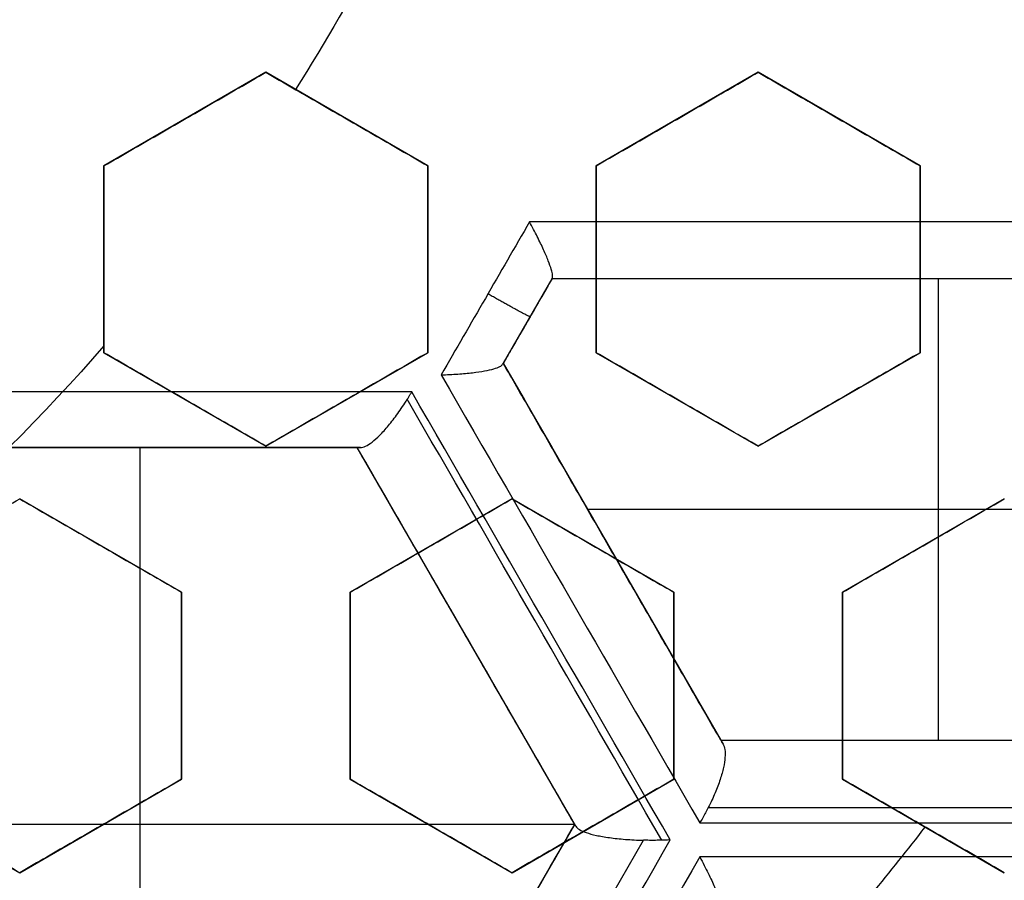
# Model space of a CAD drawing. Header units: centimetres. Extents: x -10 to 8.9, y -34.1 to -8.
# Tile 751 of 1056: x -6.331 to -6.185, y -33.487 to -33.359. Entities that reach past the tile are written whole.
import ezdxf

# ---------------------------------------------------------------- set-up
doc = ezdxf.new("R2010")
doc.units = ezdxf.units.CM
doc.layers.add('Default', color=7, linetype='Continuous', true_color=0x000000)

msp = doc.modelspace()

# ---------------------------------------------------------------- linework, layer by layer
at = {"layer": 'Default'}
for p, q in [((-6.294500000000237, -33.36694675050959, 0.24383662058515), (-6.318499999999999, -33.38080315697, 0.24383662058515)), ((-6.270500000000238, -33.38080315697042, 0.2366472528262), (-6.294500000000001, -33.36694675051, 0.2366472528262)), ((-6.221500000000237, -33.36694675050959, 0.2211489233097), (-6.245499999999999, -33.38080315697, 0.2211489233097)), ((-6.197500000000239, -33.38080315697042, 0.2134507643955), (-6.221500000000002, -33.36694675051, 0.2134507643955)), ((-6.306500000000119, -33.37387495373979, 0.2173286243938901), (-6.306500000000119, -33.37387495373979, 0.2705375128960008)), ((-6.28250000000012, -33.37387495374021, 0.2100429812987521), (-6.28250000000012, -33.37387495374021, 0.2632518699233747)), ((-6.233500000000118, -33.37387495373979, 0.19461467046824), (-6.233500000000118, -33.37387495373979, 0.247823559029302)), ((-6.20950000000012, -33.37387495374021, 0.1868466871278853), (-6.20950000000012, -33.37387495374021, 0.2400555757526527)), ((-6.3185, -33.38080315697, 0.2427925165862), (-6.3185, -33.40851596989, 0.2427925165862)), ((-6.2705, -33.40851596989, 0.2287776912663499), (-6.2705, -33.38080315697, 0.2287776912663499)), ((-6.2455, -33.38080315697, 0.2211489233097), (-6.2455, -33.40851596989, 0.2211489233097)), ((-6.197500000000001, -33.40851596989, 0.2060290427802), (-6.197500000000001, -33.38080315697, 0.2060290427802)), ((-6.3185, -33.39465956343, 0.2162579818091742), (-6.3185, -33.39465956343, 0.269466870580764)), ((-6.2705, -33.39465956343, 0.2022441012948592), (-6.2705, -33.39465956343, 0.2554529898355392)), ((-6.2455, -33.39465956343, 0.1946146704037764), (-6.2455, -33.39465956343, 0.2478235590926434)), ((-6.197500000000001, -33.39465956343, 0.1794922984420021), (-6.197500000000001, -33.39465956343, 0.2327011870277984)), ((-6.252081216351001, -33.39757591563, -1.174484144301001), (-6.259298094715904, -33.41007591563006, -1.174484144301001)), ((-6.137514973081, -33.39757591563, -1.1737728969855), (-6.252081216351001, -33.39757591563, -1.1737728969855)), ((-6.194798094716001, -33.39757591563, -1.065), (-6.194798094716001, -33.46593455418, -1.065)), ((-6.194378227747, -33.39757591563, -1.265847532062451), (-6.194378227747, -33.39757591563, -1.065)), ((-6.255706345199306, -33.40385482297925, -1.283830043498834), (-6.255706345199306, -33.40385482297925, -1.065)), ((-6.318499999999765, -33.40851596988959, 0.23464517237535), (-6.2945, -33.42237237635, 0.23464517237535)), ((-6.294499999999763, -33.42237237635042, 0.22781971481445), (-6.270500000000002, -33.40851596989, 0.22781971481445)), ((-6.245499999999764, -33.40851596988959, 0.2134507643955), (-6.221500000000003, -33.42237237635, 0.2134507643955)), ((-6.221499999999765, -33.42237237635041, 0.2060290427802), (-6.197500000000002, -33.40851596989, 0.2060290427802)), ((-6.259298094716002, -33.41007591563, -1.173423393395), (-6.227048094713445, -33.46593455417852, -1.173423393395)), ((-6.306499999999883, -33.4154441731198, 0.2080445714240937), (-6.306499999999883, -33.4154441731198, 0.2612534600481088)), ((-6.282499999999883, -33.41544417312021, 0.2013037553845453), (-6.282499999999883, -33.41544417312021, 0.2545126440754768)), ((-6.233499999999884, -33.41544417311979, 0.1868466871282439), (-6.233499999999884, -33.41544417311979, 0.2400555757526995)), ((-6.209499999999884, -33.41544417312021, 0.1794922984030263), (-6.209499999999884, -33.41544417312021, 0.2327011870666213)), ((-6.280948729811, -33.42257591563, -1.181881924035), (-6.345448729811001, -33.42257591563, -1.181881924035)), ((-6.313198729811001, -33.42257591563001, -1.065), (-6.313198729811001, -33.53429319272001, -1.065)), ((-6.312960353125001, -33.42257591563, -1.292529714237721), (-6.312960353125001, -33.42257591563, -1.065)), ((-6.248698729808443, -33.47843455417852, -1.173723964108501), (-6.280948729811, -33.42257591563, -1.173723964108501)), ((-6.307000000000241, -33.44402301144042, 0.2325956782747), (-6.331, -33.43016660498, 0.2325956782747)), ((-6.25800000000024, -33.43016660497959, 0.2193324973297), (-6.281999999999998, -33.44402301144, 0.2193324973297)), ((-6.234000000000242, -33.44402301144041, 0.2125785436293), (-6.258, -33.43016660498, 0.2125785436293)), ((-6.185000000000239, -33.43016660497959, 0.19795720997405), (-6.208999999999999, -33.44402301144, 0.19795720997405)), ((-6.142814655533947, -33.431755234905, -1.065), (-6.246781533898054, -33.431755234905, -1.065)), ((-6.31900000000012, -33.43709480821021, 0.2059985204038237), (-6.31900000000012, -33.43709480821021, 0.2592074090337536)), ((-6.270000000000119, -33.43709480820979, 0.1928125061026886), (-6.270000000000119, -33.43709480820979, 0.2460213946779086)), ((-6.24600000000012, -33.43709480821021, 0.1859756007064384), (-6.24600000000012, -33.43709480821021, 0.2391844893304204)), ((-6.243001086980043, -33.43830316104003, -1.272078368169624), (-6.243001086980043, -33.43830316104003, -1.065)), ((-6.197000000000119, -33.43709480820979, 0.1714188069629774), (-6.197000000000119, -33.43709480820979, 0.22462769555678)), ((-6.307, -33.47173582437, 0.22409247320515), (-6.307, -33.44402301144, 0.22409247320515)), ((-6.282, -33.44402301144, 0.2176248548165), (-6.282, -33.47173582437, 0.2176248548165)), ((-6.234000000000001, -33.47173582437, 0.20442682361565), (-6.234000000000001, -33.44402301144, 0.20442682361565)), ((-6.209000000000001, -33.44402301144, 0.1972172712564), (-6.209000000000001, -33.47173582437, 0.1972172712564)), ((-6.264743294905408, -33.45064455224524, -1.272742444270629), (-6.264743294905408, -33.45064455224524, -1.065)), ((-6.307, -33.457879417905, 0.197535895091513), (-6.307, -33.457879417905, 0.2507447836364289)), ((-6.282, -33.457879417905, 0.1910706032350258), (-6.282, -33.457879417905, 0.2442794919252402)), ((-6.234000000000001, -33.457879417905, 0.1778750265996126), (-6.234000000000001, -33.457879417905, 0.2310839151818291)), ((-6.209000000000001, -33.457879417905, 0.1706659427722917), (-6.209000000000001, -33.457879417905, 0.2238748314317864)), ((-6.227048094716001, -33.46593455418, -1.1614163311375), (-6.162548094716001, -33.46593455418, -1.1614163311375)), ((-6.194702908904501, -33.46593455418, -1.247931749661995), (-6.194702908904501, -33.46593455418, -1.065)), ((-6.354999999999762, -33.47173582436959, 0.2268820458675), (-6.331, -33.48559223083, 0.2268820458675)), ((-6.330999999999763, -33.48559223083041, 0.2213469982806), (-6.307000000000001, -33.47173582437, 0.2213469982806)), ((-6.281999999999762, -33.47173582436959, 0.2092790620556), (-6.257999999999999, -33.48559223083, 0.2092790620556)), ((-6.257999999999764, -33.48559223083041, 0.20283498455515), (-6.234000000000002, -33.47173582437, 0.20283498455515)), ((-6.208999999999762, -33.47173582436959, 0.1916593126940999), (-6.185, -33.48559223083, 0.1916593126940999)), ((-6.248698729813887, -33.47843455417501, -1.065), (-6.377698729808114, -33.47843455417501, -1.065)), ((-6.318999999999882, -33.47866402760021, 0.1948370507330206), (-6.318999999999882, -33.47866402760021, 0.2480459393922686)), ((-6.280948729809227, -33.53429319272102, -1.1623369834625), (-6.248698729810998, -33.47843455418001, -1.1623369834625)), ((-6.269999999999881, -33.47866402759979, 0.1826801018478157), (-6.269999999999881, -33.47866402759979, 0.2358889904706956)), ((-6.245999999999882, -33.47866402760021, 0.1763077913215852), (-6.245999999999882, -33.47866402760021, 0.2295166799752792)), ((-6.196999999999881, -33.47866402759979, 0.1626143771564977), (-6.196999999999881, -33.47866402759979, 0.2158232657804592))]:
    msp.add_line(p, q, dxfattribs=at)
for centre, radius, start, end in [((-6.550000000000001, -33.20500000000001, -0.1612499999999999), 0.75, 296.8080344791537, 0), ((-6.550000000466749, -33.20499999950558, 0.1625), 0.446969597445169, 318.9720296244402, 322.2207960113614)]:
    msp.add_arc(centre, radius, start, end, dxfattribs=at)
at = {"layer": 'Default', "extrusion": (0, 0, -1)}
for start, end in [(207.6708579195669, 212.3291420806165), (221.1792190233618, 236.4473733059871)]:
    msp.add_arc((6.550000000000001, -33.20500000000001, -0.266443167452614), 0.3075783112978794, start, end, dxfattribs=at)
at = {"layer": 'Default', "extrusion": (-0.8660254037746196, 0.5000000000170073, 3.572477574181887e-10)}
msp.add_arc((32.03137353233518, -0.14499999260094, -11.27722001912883), 1.148678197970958, 270.6057479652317, 271.9128959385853, dxfattribs=at)
at = {"layer": 'Default', "extrusion": (0, 1, 0)}
for centre, radius, start, end in [((6.550000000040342, -0.1449999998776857, -33.38911016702), 1.185792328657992, 249.1643214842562, 255.6146797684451), ((6.550000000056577, -0.1449999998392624, -33.39757591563), 1.175910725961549, 249.4213197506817, 255.3240723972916), ((6.54999999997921, -0.1450000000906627, -33.41432025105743), 1.181602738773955, 256.4354353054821, 260.2330582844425), ((6.550000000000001, -0.145, -33.42257591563), 1.171756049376, 256.7017157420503, 259.9464726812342), ((6.550000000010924, -0.1449999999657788, -33.48325333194), 1.167293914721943, 250.1413982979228, 254.0973032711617)]:
    msp.add_arc(centre, radius, start, end, dxfattribs=at)
at = {"layer": 'Default', "extrusion": (-0.8660254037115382, 0.5000000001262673, 1.243627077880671e-08)}
msp.add_arc((32.03137353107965, -0.1449998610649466, -11.28432681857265), 1.139105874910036, 270.8905325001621, 271.6313589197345, dxfattribs=at)
at = {"layer": 'Default', "extrusion": (-0.8660254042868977, -0.4999999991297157, 3.188734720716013e-09)}
msp.add_arc((25.48137355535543, -0.1450000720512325, 22.1257490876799), 1.181828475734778, 285.858623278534, 289.1731004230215, dxfattribs=at)
at = {"layer": 'Default', "extrusion": (-0.8660254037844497, -0.4999999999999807, 0)}
msp.add_arc((25.48137353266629, -0.145, 22.12574911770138), 1.181828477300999, 285.8586232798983, 289.1731004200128, dxfattribs=at)
at = {"layer": 'Default', "extrusion": (-0.866025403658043, -0.5000000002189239, -9.643597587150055e-10)}
msp.add_arc((25.48137352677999, -0.1449999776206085, 22.13457923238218), 1.191759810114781, 285.567853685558, 289.4343341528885, dxfattribs=at)
at = {"layer": 'Default', "extrusion": (0.8660254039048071, 0.4999999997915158, -8.079928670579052e-10)}
msp.add_arc((-25.48137353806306, -0.1450000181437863, -22.13962123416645), 1.192342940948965, 250.5755522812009, 254.4399529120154, dxfattribs=at)
at = {"layer": 'Default', "extrusion": (0.8660254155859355, 0.4999999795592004, -8.459325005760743e-08)}
msp.add_arc((-25.48137405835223, -0.145001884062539, -22.14074839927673), 1.192406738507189, 250.6070794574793, 254.4099615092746, dxfattribs=at)
at = {"layer": 'Default', "extrusion": (0.0001268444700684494, 0.9999999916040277, 2.650329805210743e-05)}
msp.add_arc((6.550999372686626, -0.1443503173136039, -33.42340634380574), 1.172742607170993, 256.4499717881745, 259.6947287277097, dxfattribs=at)
at = {"layer": 'Default', "extrusion": (0.8660254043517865, 0.4999999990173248, -3.6453585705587e-09)}
msp.add_arc((-25.48137355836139, -0.1450000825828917, -22.15074908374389), 1.182406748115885, 250.8554321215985, 254.1493367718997, dxfattribs=at)
at = {"layer": 'Default', "extrusion": (0.8660254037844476, 0.4999999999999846, 0)}
msp.add_arc((-25.48137353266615, -0.145, -22.15074911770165), 1.182406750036, 250.8554321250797, 254.1493367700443, dxfattribs=at)
at = {"layer": 'Default', "extrusion": (0, -1, 0)}
for centre, radius, start, end in [((-6.550000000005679, -0.1449999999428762, 33.46593455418), 1.158746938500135, 286.1831022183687, 289.5443096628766), ((-6.550000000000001, -0.145, 33.46593455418), 1.158746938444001, 286.1831022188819, 287.6370248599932), ((-6.549999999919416, -0.1450000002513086, 33.47821131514), 1.168484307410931, 285.8860672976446, 289.8375211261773)]:
    msp.add_arc(centre, radius, start, end, dxfattribs=at)
at = {"layer": 'Default', "extrusion": (-7.166319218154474e-08, -0.9999999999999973, -2.308641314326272e-08)}
msp.add_arc((-6.549997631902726, -0.1449991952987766, 33.4759350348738), 1.168746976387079, 285.9466840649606, 289.7695032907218, dxfattribs=at)
at = {"layer": 'Default', "extrusion": (0.8660956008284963, -0.4998783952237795, -1.462959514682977e-05)}
msp.add_arc((-32.0382309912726, -0.1450783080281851, 11.32319408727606), 1.117361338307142, 262.5241427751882, 265.8488504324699, dxfattribs=at)
at = {"layer": 'Default', "extrusion": (0.8660251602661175, -0.5000004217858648, 5.18744691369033e-08)}
msp.add_arc((-32.03136820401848, -0.1450004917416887, 11.33770105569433), 1.127998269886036, 262.0646957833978, 265.7760036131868, dxfattribs=at)
at = {"layer": 'Default', "extrusion": (0.8660254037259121, -0.5000000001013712, -9.676815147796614e-10)}
msp.add_arc((-32.03137353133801, -0.144999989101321, 11.34111108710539), 1.127393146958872, 261.9571023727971, 265.8772322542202, dxfattribs=at)
at = {"layer": 'Default', "extrusion": (-0.8660254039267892, 0.4999999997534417, -2.797387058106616e-09)}
msp.add_arc((32.03137353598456, -0.1450000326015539, -11.3461530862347), 1.125541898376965, 274.1295604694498, 278.0562140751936, dxfattribs=at)
at = {"layer": 'Default'}
for points, degree in [([(-5.802878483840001, -33.37034595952, -0.8200002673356), (-5.797609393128, -33.35006248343, -0.8200002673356), (-5.788748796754, -33.30907971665, -0.8199998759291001), (-5.780540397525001, -33.24636207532, -0.8200000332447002), (-5.777589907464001, -33.18277300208, -0.8199999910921), (-5.779858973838, -33.11864828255, -0.8200000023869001), (-5.787447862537, -33.05453951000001, -0.8199999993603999), (-5.800266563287, -32.99143194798, -0.8200000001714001), (-5.818203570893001, -32.92965347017, -0.8199999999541), (-5.841192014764, -32.86947862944, -0.8200000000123), (-5.869027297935, -32.81144395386, -0.8199999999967), (-5.901595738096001, -32.75581332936, -0.8200000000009), (-5.938499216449, -32.70322512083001, -0.8199999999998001), (-5.979707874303, -32.65370809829, -0.8200000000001), (-6.025110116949, -32.60746038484, -0.82), (-6.074537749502, -32.56462435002, -0.82), (-6.127655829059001, -32.5257214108, -0.82), (-6.183698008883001, -32.49134705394, -0.82), (-6.242318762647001, -32.46168134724, -0.82), (-6.303203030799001, -32.43688780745, -0.82), (-6.365872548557, -32.41716482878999, -0.82), (-6.429851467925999, -32.40263767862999, -0.82), (-6.495110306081, -32.39332528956, -0.82), (-6.561443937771, -32.38940486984, -0.82), (-6.628260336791, -32.39089598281, -0.82), (-6.672731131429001, -32.39550066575, -0.82), (-6.694977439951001, -32.39873070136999, -0.82)], 3), ([(-6.3185, -33.38080315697, 0.2193821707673), (-6.31585086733, -33.37927367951, 0.2189509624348), (-6.310541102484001, -33.37620808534, 0.2180567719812), (-6.302549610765, -33.37159419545, 0.2166238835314), (-6.297188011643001, -33.36849867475, 0.2156061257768), (-6.2945, -33.36694675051, 0.215082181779)], 3), ([(-6.3185, -33.38080315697, 0.2725910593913), (-6.315849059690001, -33.37927263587, 0.2721595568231), (-6.310536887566, -33.37620565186, 0.2712649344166), (-6.302545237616, -33.37159167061, 0.2698319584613), (-6.297186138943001, -33.36849759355, 0.2688146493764), (-6.2945, -33.36694675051, 0.268291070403)], 3), ([(-6.2945, -33.36694675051, 0.268291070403), (-6.2945, -33.36694675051, 0.241686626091), (-6.2945, -33.36694675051, 0.215082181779)], 2), ([(-6.2945, -33.36694675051, 0.215082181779), (-6.291858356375, -33.36847190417, 0.2139729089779), (-6.286558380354, -33.37153184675, 0.2117472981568), (-6.278557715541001, -33.37615103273, 0.2083874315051), (-6.273191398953, -33.37924927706, 0.2061337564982), (-6.2705, -33.38080315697, 0.2050034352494)], 3), ([(-6.2945, -33.36694675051, 0.268291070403), (-6.291858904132, -33.36847158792, 0.2671820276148), (-6.286559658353, -33.3715311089, 0.2649567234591), (-6.278558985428, -33.37615029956, 0.2615968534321), (-6.273191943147, -33.37924896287, 0.2593428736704), (-6.2705, -33.38080315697, 0.2582123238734)], 3), ([(-6.2455, -33.38080315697, 0.1972093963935), (-6.242867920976, -33.37928352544, 0.1966562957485), (-6.237580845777, -33.37623103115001, 0.1955237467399), (-6.229588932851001, -33.37161689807, 0.193748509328), (-6.224204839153, -33.36850839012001, 0.1925112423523), (-6.221500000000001, -33.36694675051, 0.1918795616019)], 3), ([(-6.2455, -33.38080315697, 0.2504182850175), (-6.24286615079, -33.37928250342, 0.2498648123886), (-6.237576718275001, -33.37622864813, 0.2487317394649), (-6.229584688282, -33.37161444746, 0.2469564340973), (-6.224203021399, -33.36850734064, 0.2457197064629), (-6.221500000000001, -33.36694675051, 0.2450884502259)], 3), ([(-6.221500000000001, -33.36694675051, 0.2450884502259), (-6.221500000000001, -33.36694675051, 0.2184840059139), (-6.221500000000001, -33.36694675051, 0.1918795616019)], 2), ([(-6.221500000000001, -33.36694675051, 0.1918795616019), (-6.218864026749, -33.36846863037, 0.1907741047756), (-6.213571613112, -33.37152420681, 0.1885544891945), (-6.205571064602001, -33.37614332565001, 0.1851987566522), (-6.200197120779, -33.37924597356, 0.1829445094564), (-6.197500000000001, -33.38080315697, 0.1818130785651)], 3), ([(-6.221500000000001, -33.36694675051, 0.2450884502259), (-6.218864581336, -33.36846831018, 0.2439832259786), (-6.213572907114, -33.37152345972, 0.2417639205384), (-6.205572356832, -33.37614257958, 0.2384081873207), (-6.200197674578, -33.37924565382, 0.2361536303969), (-6.197500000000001, -33.38080315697, 0.2350219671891)], 3), ([(-6.3185, -33.38080315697, 0.2193821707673), (-6.3185, -33.38080315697, 0.2459866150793), (-6.3185, -33.38080315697, 0.2725910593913)], 2), ([(-6.3185, -33.40851596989, 0.2129939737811), (-6.3185, -33.40534536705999, 0.2137559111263), (-6.3185, -33.39906529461, 0.2152449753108), (-6.3185, -33.38984483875, 0.2173704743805), (-6.3185, -33.38379848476, 0.2187228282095), (-6.3185, -33.38080315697, 0.2193821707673)], 3), ([(-6.3185, -33.40851596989, 0.2662028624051), (-6.3185, -33.40534153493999, 0.2669657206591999), (-6.3185, -33.39905634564, 0.2684559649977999), (-6.3185, -33.38983620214, 0.2705813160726), (-6.3185, -33.38379478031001, 0.2719325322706), (-6.3185, -33.38080315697, 0.2725910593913)], 3), ([(-6.2705, -33.38080315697, 0.2582123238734), (-6.2705, -33.38080315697, 0.2316078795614), (-6.2705, -33.38080315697, 0.2050034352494)], 2), ([(-6.2705, -33.38080315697, 0.2050034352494), (-6.2705, -33.38383004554, 0.2044168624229), (-6.2705, -33.38991851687, 0.2032152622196), (-6.2705, -33.39914462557, 0.2013304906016), (-6.2705, -33.40537937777, 0.2000150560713), (-6.2705, -33.40851596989, 0.1993430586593)], 3), ([(-6.2705, -33.38080315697, 0.2582123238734), (-6.2705, -33.38383255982, 0.2576252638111), (-6.2705, -33.38992437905, 0.2564229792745), (-6.2705, -33.39915066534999, 0.2545381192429), (-6.2705, -33.40538196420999, 0.2532233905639), (-6.2705, -33.40851596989, 0.2525519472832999)], 3), ([(-6.2455, -33.38080315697, 0.1972093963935), (-6.2455, -33.38080315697, 0.2238138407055), (-6.2455, -33.38080315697, 0.2504182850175)], 2), ([(-6.2455, -33.40851596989, 0.1918795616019), (-6.2455, -33.40539478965, 0.1925108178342), (-6.2455, -33.39918057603, 0.1937475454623), (-6.2455, -33.38995217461, 0.195522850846), (-6.2455, -33.38384446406, 0.196655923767), (-6.2455, -33.38080315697, 0.1972093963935)], 3), ([(-6.2455, -33.40851596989, 0.2450884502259), (-6.2455, -33.40539269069, 0.2457201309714), (-6.2455, -33.39917567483, 0.2469573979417), (-6.2455, -33.38994740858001, 0.2487326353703), (-6.2455, -33.38384242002, 0.2498651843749), (-6.2455, -33.38080315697, 0.2504182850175)], 3), ([(-6.197500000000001, -33.38080315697, 0.2350219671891), (-6.197500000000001, -33.38080315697, 0.2084175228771), (-6.197500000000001, -33.38080315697, 0.1818130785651)], 2), ([(-6.197500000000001, -33.38080315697, 0.1818130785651), (-6.197500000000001, -33.38385864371, 0.1813167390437), (-6.197500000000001, -33.38998529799, 0.1803007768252), (-6.197500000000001, -33.39921653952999, 0.1787090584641), (-6.197500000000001, -33.40541021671, 0.1776013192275), (-6.197500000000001, -33.40851596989, 0.1770361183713)], 3), ([(-6.197500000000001, -33.38080315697, 0.2350219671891), (-6.197500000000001, -33.38386002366, 0.2345254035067), (-6.197500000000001, -33.38998851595, 0.2335091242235), (-6.197500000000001, -33.39921984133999, 0.2319173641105), (-6.197500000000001, -33.40541163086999, 0.2308099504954), (-6.197500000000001, -33.40851596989, 0.2302450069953)], 3), ([(-6.252025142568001, -33.39747879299, -1.283968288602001), (-6.251973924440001, -33.39739008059, -1.284608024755), (-6.251940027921, -33.39708804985, -1.285918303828), (-6.252131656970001, -33.39621687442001, -1.287909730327), (-6.252580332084, -33.39494288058, -1.289780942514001), (-6.253284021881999, -33.39329566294, -1.291436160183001), (-6.254223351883, -33.39133713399, -1.292768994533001), (-6.254987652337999, -33.38987154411, -1.293386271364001), (-6.255399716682, -33.38911016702, -1.293613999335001)], 3), ([(-6.252081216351, -33.39757591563, -1.282545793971), (-6.252081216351, -33.39757591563, -1.282707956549), (-6.252076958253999, -33.39756854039, -1.283029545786), (-6.252058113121, -33.39753589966, -1.283504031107), (-6.252037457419, -33.39750012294, -1.28381447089), (-6.252025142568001, -33.39747879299, -1.283968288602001)], 3), ([(-6.252081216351, -33.39757591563, -1.065), (-6.2556896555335, -33.40382591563, -1.065), (-6.259298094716, -33.41007591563, -1.065)], 2), ([(-6.137514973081, -33.39757591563, -1.065), (-6.194798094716, -33.39757591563, -1.065), (-6.252081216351, -33.39757591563, -1.065)], 2), ([(-6.252081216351, -33.39757591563, -1.282545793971), (-6.252081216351, -33.39757591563, -1.1737728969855), (-6.252081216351, -33.39757591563, -1.065)], 2), ([(-6.3185, -33.40851596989, 0.2662028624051), (-6.3185, -33.40851596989, 0.2395984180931), (-6.3185, -33.40851596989, 0.2129939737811)], 2), ([(-6.2945, -33.42237237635, 0.2030874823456), (-6.297244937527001, -33.42078758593, 0.2042221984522), (-6.302682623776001, -33.41764813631, 0.2064689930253), (-6.310682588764, -33.41302935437, 0.2097711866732), (-6.315911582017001, -33.41001039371, 0.2119272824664), (-6.3185, -33.40851596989, 0.2129939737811)], 3), ([(-6.2945, -33.42237237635, 0.2562963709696), (-6.297243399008, -33.42078847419, 0.2574304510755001), (-6.302679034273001, -33.41765020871, 0.2596763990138), (-6.310679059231, -33.41303139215, 0.262978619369), (-6.315910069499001, -33.41001126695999, 0.265135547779), (-6.3185, -33.40851596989, 0.2662028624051)], 3), ([(-6.2705, -33.40851596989, 0.1993430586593), (-6.273175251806, -33.41006052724, 0.1997992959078), (-6.278519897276, -33.41314625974, 0.200685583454), (-6.286514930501, -33.41776219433, 0.2019339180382), (-6.291839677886, -33.42083643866, 0.2027122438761), (-6.2945, -33.42237237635, 0.2030874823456)], 3), ([(-6.2705, -33.40851596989, 0.2525519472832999), (-6.273176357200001, -33.41006116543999, 0.2530083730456), (-6.278522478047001, -33.41314774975, 0.2538948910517), (-6.286517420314, -33.41776363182, 0.2551431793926), (-6.291840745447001, -33.42083705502, 0.2559212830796), (-6.2945, -33.42237237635, 0.2562963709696)], 3), ([(-6.2705, -33.40851596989, 0.2525519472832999), (-6.2705, -33.40851596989, 0.2259475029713), (-6.2705, -33.40851596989, 0.1993430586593)], 2), ([(-6.2455, -33.40851596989, 0.2450884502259), (-6.2455, -33.40851596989, 0.2184840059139), (-6.2455, -33.40851596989, 0.1918795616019)], 2), ([(-6.221500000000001, -33.42237237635, 0.1818130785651), (-6.224197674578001, -33.42081487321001, 0.1829447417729), (-6.229572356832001, -33.41771179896, 0.1851992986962), (-6.237572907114, -33.4130926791, 0.1885550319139), (-6.242864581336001, -33.41003752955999, 0.1907743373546), (-6.2455, -33.40851596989, 0.1918795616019)], 3), ([(-6.221500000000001, -33.42237237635, 0.2350219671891), (-6.224197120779, -33.42081519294, 0.2361533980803), (-6.229571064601, -33.41771254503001, 0.2384076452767), (-6.237571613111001, -33.41309342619, 0.241763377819), (-6.242864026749, -33.41003784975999, 0.2439829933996), (-6.2455, -33.40851596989, 0.2450884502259)], 3), ([(-6.197500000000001, -33.40851596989, 0.1770361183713), (-6.20018843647, -33.41006813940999, 0.1776010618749), (-6.205550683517, -33.41316403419, 0.1787084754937), (-6.213545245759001, -33.41777969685, 0.1803002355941), (-6.218852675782, -33.420843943, 0.1813165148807), (-6.221500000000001, -33.42237237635, 0.1818130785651)], 3), ([(-6.197500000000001, -33.40851596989, 0.2302450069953), (-6.200189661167, -33.41006884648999, 0.2308102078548), (-6.205553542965, -33.41316568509, 0.2319179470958), (-6.213548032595, -33.41778130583, 0.2335096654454), (-6.21885387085, -33.42084463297, 0.2345256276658), (-6.221500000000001, -33.42237237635, 0.2350219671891)], 3), ([(-6.197500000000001, -33.40851596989, 0.2302450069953), (-6.197500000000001, -33.40851596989, 0.2036405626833), (-6.197500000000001, -33.40851596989, 0.1770361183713)], 2), ([(-6.268499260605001, -33.41179924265, -1.293038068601), (-6.267632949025, -33.41177162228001, -1.292830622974), (-6.265975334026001, -33.41168688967, -1.292253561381), (-6.263789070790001, -33.41148391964, -1.290977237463), (-6.261980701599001, -33.4112186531, -1.289371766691), (-6.260616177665, -33.41090871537, -1.287540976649), (-6.259724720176, -33.4105704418, -1.285579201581), (-6.259452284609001, -33.41034298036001, -1.284280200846), (-6.259387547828, -33.41023085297, -1.283644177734)], 3), ([(-6.259387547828, -33.41023085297, -1.283644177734), (-6.259367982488, -33.4101969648, -1.283451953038), (-6.259335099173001, -33.41014000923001, -1.283062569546), (-6.259304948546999, -33.41008778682, -1.282462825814), (-6.259298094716, -33.41007591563, -1.282053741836), (-6.259298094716, -33.41007591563, -1.28184678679)], 3), ([(-6.227048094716, -33.46593455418, -1.065), (-6.243173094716, -33.43800523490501, -1.065), (-6.259298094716, -33.41007591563, -1.065)], 2), ([(-6.259298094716, -33.41007591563, -1.065), (-6.259298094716, -33.41007591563, -1.173423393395), (-6.259298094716, -33.41007591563, -1.28184678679)], 2), ([(-6.273533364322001, -33.41541970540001, -1.293537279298), (-6.273457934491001, -33.41529941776, -1.293555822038), (-6.2733078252, -33.4150574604, -1.293588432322), (-6.273085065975, -33.41469060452, -1.293623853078), (-6.272938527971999, -33.41444401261, -1.293638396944), (-6.272865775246, -33.41432025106, -1.293643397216)], 3), ([(-6.280471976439, -33.42257591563, -1.285336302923), (-6.280258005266, -33.42257591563, -1.285955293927), (-6.279755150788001, -33.42244872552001, -1.287199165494), (-6.278779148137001, -33.42183671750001, -1.289008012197), (-6.277623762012, -33.42080427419, -1.290638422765), (-6.276325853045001, -33.41936649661, -1.292008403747), (-6.274943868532, -33.41757018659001, -1.293026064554), (-6.274000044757, -33.41616391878, -1.293422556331), (-6.273533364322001, -33.41541970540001, -1.293537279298)], 3), ([(-6.345448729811, -33.42257591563, -1.065), (-6.313198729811, -33.42257591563, -1.065), (-6.280948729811, -33.42257591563, -1.065)], 2), ([(-6.2945, -33.42237237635, 0.2562963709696), (-6.2945, -33.42237237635, 0.2296919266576), (-6.2945, -33.42237237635, 0.2030874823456)], 2), ([(-6.280948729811, -33.42257591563, -1.065), (-6.280948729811, -33.42257591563, -1.1737239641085), (-6.280948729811, -33.42257591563, -1.282447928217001)], 2), ([(-6.280948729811, -33.42257591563, -1.282447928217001), (-6.280948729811, -33.42257591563, -1.282789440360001), (-6.280911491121, -33.42257591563, -1.283458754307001), (-6.280749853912, -33.42257591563, -1.284423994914), (-6.280575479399, -33.42257591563, -1.285036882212), (-6.280471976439, -33.42257591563, -1.285336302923)], 3), ([(-6.248698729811, -33.47843455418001, -1.065), (-6.264823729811, -33.450505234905, -1.065), (-6.280948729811, -33.42257591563, -1.065)], 2), ([(-6.221500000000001, -33.42237237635, 0.2350219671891), (-6.221500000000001, -33.42237237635, 0.2084175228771), (-6.221500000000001, -33.42237237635, 0.1818130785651)], 2), ([(-6.355, -33.44402301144, 0.2129078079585), (-6.352329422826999, -33.44248115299, 0.2127282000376), (-6.346990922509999, -33.4393989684, 0.2123363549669), (-6.338992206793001, -33.43478090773, 0.211652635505), (-6.333663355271, -33.43170429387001, 0.2111339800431), (-6.331, -33.43016660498, 0.2108593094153)], 3), ([(-6.355, -33.44402301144, 0.2661166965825), (-6.352329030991, -33.44248092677, 0.265937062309), (-6.346990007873, -33.43939844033, 0.2655451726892), (-6.338991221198, -33.43478033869, 0.264861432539), (-6.333662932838, -33.43170404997, 0.2643428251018), (-6.331, -33.43016660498, 0.2640681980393)], 3), ([(-6.331, -33.43016660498, 0.2640681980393), (-6.331, -33.43016660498, 0.2374637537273), (-6.331, -33.43016660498, 0.2108593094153)], 2), ([(-6.331, -33.43016660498, 0.2108593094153), (-6.328428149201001, -33.43165146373, 0.2098192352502), (-6.323221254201, -33.43465766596, 0.2077112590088), (-6.315222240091, -33.43927589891, 0.2044662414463), (-6.309761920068, -33.44242841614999, 0.2022468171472), (-6.307, -33.44402301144, 0.2011231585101)], 3), ([(-6.331, -33.43016660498, 0.2640681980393), (-6.328429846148, -33.431650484, 0.2630288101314), (-6.323225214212, -33.43465537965, 0.2609217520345), (-6.315226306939, -33.43927355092, 0.2576767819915), (-6.309763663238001, -33.44242740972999, 0.2554564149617), (-6.307, -33.44402301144, 0.254332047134)], 3), ([(-6.282, -33.44402301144, 0.1944803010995), (-6.279337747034, -33.44248595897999, 0.1941295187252), (-6.274010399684, -33.43941021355, 0.1934016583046), (-6.26601430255, -33.43479366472, 0.1922332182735), (-6.260672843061, -33.43170977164, 0.1914032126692), (-6.258, -33.43016660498, 0.1909758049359)], 3), ([(-6.282, -33.44402301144, 0.2476891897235), (-6.279336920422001, -33.44248548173, 0.2473382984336), (-6.274008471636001, -33.43940910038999, 0.2466102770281), (-6.266012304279, -33.43479251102, 0.2454418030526), (-6.260671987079, -33.43170927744, 0.2446119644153), (-6.258, -33.43016660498, 0.2441846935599)], 3), ([(-6.258, -33.43016660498, 0.2441846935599), (-6.258, -33.43016660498, 0.2175802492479), (-6.258, -33.43016660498, 0.1909758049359)], 2), ([(-6.258, -33.43016660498, 0.1909758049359), (-6.255384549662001, -33.43167663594, 0.1898863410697), (-6.250119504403, -33.43471641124, 0.1876927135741), (-6.242119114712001, -33.43933543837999, 0.1843580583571), (-6.236717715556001, -33.44245393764, 0.1821058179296), (-6.234000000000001, -33.44402301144, 0.1809723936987)], 3), ([(-6.258, -33.43016660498, 0.2441846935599), (-6.255385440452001, -33.43167612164, 0.2430956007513), (-6.250121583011, -33.43471521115, 0.2409024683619), (-6.242121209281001, -33.43933422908, 0.237567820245), (-6.236718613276, -33.44245341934, 0.2353150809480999), (-6.234000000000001, -33.44402301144, 0.2341812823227)], 3), ([(-6.209000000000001, -33.44402301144, 0.1736159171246), (-6.206348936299, -33.4424924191, 0.1731455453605), (-6.201036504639, -33.43942528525, 0.1721827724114), (-6.193041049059, -33.43480910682, 0.1706743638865), (-6.187684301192, -33.431716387, 0.1696249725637), (-6.185, -33.43016660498, 0.1690896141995)], 3), ([(-6.209000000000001, -33.44402301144, 0.2268248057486), (-6.206347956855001, -33.44249185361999, 0.2263542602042), (-6.201034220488, -33.43942396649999, 0.2253912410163), (-6.193038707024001, -33.43480775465, 0.2238827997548), (-6.187683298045, -33.43171580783, 0.2228336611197), (-6.185, -33.43016660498, 0.2222985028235)], 3), ([(-6.307, -33.44402301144, 0.254332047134), (-6.307, -33.44402301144, 0.22772760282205), (-6.307, -33.44402301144, 0.2011231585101)], 2), ([(-6.307, -33.44402301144, 0.2011231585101), (-6.307, -33.44699125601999, 0.2003655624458), (-6.307, -33.45300158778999, 0.1988171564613), (-6.307, -33.46222364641, 0.1963981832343), (-6.307, -33.46853889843, 0.1947130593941), (-6.307, -33.47173582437, 0.1938528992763)], 3), ([(-6.307, -33.44402301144, 0.254332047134), (-6.307, -33.44699421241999, 0.2535736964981), (-6.307, -33.45300848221, 0.2520242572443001), (-6.307, -33.46223078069, 0.2496051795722), (-6.307, -33.46854195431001, 0.2479211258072), (-6.307, -33.47173582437, 0.2470617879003)], 3), ([(-6.282, -33.44402301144, 0.2476891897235), (-6.282, -33.44402301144, 0.2210847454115), (-6.282, -33.44402301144, 0.1944803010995)], 2), ([(-6.282, -33.47173582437, 0.1875605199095), (-6.282, -33.46856231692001, 0.1883753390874), (-6.282, -33.46227829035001, 0.1899741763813), (-6.282, -33.45305348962, 0.1922773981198), (-6.282, -33.44701349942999, 0.1937558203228), (-6.282, -33.44402301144, 0.1944803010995)], 3), ([(-6.282, -33.47173582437, 0.2407694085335), (-6.282, -33.46855961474, 0.241584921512), (-6.282, -33.46227198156, 0.2431846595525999), (-6.282, -33.45304737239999, 0.2454877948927), (-6.282, -33.44701087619, 0.2469653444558), (-6.282, -33.44402301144, 0.2476891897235)], 3), ([(-6.234000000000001, -33.44402301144, 0.2341812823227), (-6.234000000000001, -33.44402301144, 0.2075768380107), (-6.234000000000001, -33.44402301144, 0.1809723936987)], 2), ([(-6.234000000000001, -33.44402301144, 0.1809723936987), (-6.234000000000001, -33.44703985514, 0.1803099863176), (-6.234000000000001, -33.45311499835, 0.1789601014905), (-6.234000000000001, -33.46234326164, 0.1768621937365), (-6.234000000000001, -33.46859016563, 0.1754108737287), (-6.234000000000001, -33.47173582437, 0.1746723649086)], 3), ([(-6.234000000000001, -33.44402301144, 0.2341812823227), (-6.234000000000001, -33.44704186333, 0.2335184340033), (-6.234000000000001, -33.45311968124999, 0.232167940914), (-6.234000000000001, -33.46234806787, 0.2300699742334), (-6.234000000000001, -33.46859222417, 0.2286192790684), (-6.234000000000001, -33.47173582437, 0.2278812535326)], 3), ([(-6.209000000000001, -33.44402301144, 0.1736159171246), (-6.209000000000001, -33.44402301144, 0.2002203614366), (-6.209000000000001, -33.44402301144, 0.2268248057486)], 2), ([(-6.209000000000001, -33.47173582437, 0.1676097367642), (-6.209000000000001, -33.46860390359, 0.1683120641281), (-6.209000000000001, -33.46237531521, 0.1696934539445), (-6.209000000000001, -33.45314553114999, 0.1716939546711), (-6.209000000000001, -33.44705293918, 0.1729829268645), (-6.209000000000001, -33.44402301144, 0.1736159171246)], 3), ([(-6.209000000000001, -33.47173582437, 0.2208186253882), (-6.209000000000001, -33.46860213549, 0.2215213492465), (-6.209000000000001, -33.46237118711, 0.2229032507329), (-6.209000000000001, -33.45314150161, 0.2249037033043), (-6.209000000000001, -33.4470512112, 0.2261921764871), (-6.209000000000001, -33.44402301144, 0.2268248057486)], 3), ([(-6.226704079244, -33.46653040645, -1.26127323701), (-6.226778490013, -33.46640152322, -1.260923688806), (-6.226903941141, -33.46618423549, -1.260203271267), (-6.227020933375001, -33.465981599, -1.259052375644), (-6.227048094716, -33.46593455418, -1.25824616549), (-6.227048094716, -33.46593455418, -1.257832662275)], 3), ([(-6.227048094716, -33.46593455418, -1.257832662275), (-6.227048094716, -33.46593455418, -1.1614163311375), (-6.227048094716, -33.46593455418, -1.065)], 2), ([(-6.227048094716, -33.46593455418, -1.065), (-6.194798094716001, -33.46593455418, -1.065), (-6.162548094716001, -33.46593455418, -1.065)], 2), ([(-6.226704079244, -33.46653040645, -1.26127323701), (-6.226580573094, -33.46674432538, -1.261853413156), (-6.226402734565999, -33.46728981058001, -1.263009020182), (-6.226373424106, -33.46846405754, -1.264661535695), (-6.226600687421, -33.46995868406, -1.266139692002), (-6.227092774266, -33.47173937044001, -1.26737740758), (-6.227846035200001, -33.47374430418, -1.268299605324), (-6.22851901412, -33.47519467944, -1.268663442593), (-6.228895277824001, -33.4759345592, -1.268770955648)], 3), ([(-6.331, -33.48559223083, 0.1956322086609), (-6.333787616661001, -33.4839827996, 0.1967182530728), (-6.339282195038, -33.48081050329, 0.1988544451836), (-6.347278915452, -33.47619359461, 0.2019499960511), (-6.352452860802, -33.47320641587, 0.2039437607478), (-6.355, -33.47173582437, 0.2049229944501)], 3), ([(-6.331, -33.48559223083, 0.2488410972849), (-6.333785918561, -33.48398378, 0.2499264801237), (-6.339278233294, -33.48081279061, 0.252061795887), (-6.34727511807, -33.47619578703, 0.2551574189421), (-6.352451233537, -33.47320735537, 0.2571520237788), (-6.355, -33.47173582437, 0.2581318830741)], 3), ([(-6.307, -33.47173582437, 0.1938528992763), (-6.30966301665, -33.47327331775, 0.1940919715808), (-6.314991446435, -33.47634968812, 0.1945430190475), (-6.322990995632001, -33.48096823, 0.1951367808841), (-6.328329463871, -33.48405039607, 0.195476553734), (-6.331, -33.48559223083, 0.1956322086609)], 3), ([(-6.307, -33.47173582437, 0.2470617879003), (-6.309663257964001, -33.47327345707, 0.2473008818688), (-6.314992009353, -33.47635001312, 0.2477519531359), (-6.322991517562, -33.48096853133, 0.2483457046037), (-6.328329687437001, -33.48405052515, 0.2486854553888), (-6.331, -33.48559223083, 0.2488410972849)], 3), ([(-6.307, -33.47173582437, 0.2470617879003), (-6.307, -33.47173582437, 0.2204573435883), (-6.307, -33.47173582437, 0.1938528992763)], 2), ([(-6.282, -33.47173582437, 0.1875605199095), (-6.282, -33.47173582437, 0.2141649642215), (-6.282, -33.47173582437, 0.2407694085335)], 2), ([(-6.258, -33.48559223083, 0.1777887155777), (-6.2607482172, -33.48400554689, 0.1789101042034), (-6.266190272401, -33.48086357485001, 0.1811291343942), (-6.274189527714, -33.47624520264, 0.1843861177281), (-6.279414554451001, -33.47322853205, 0.1865102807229), (-6.282, -33.47173582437, 0.1875605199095)], 3), ([(-6.258, -33.48559223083, 0.2309976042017), (-6.260746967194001, -33.48400626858, 0.2321184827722), (-6.266187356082, -33.48086525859, 0.2343368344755), (-6.274186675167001, -33.47624684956, 0.2375938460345), (-6.27941333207, -33.47322923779, 0.239718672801), (-6.282, -33.47173582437, 0.2407694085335)], 3), ([(-6.234000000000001, -33.47173582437, 0.1746723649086), (-6.236668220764, -33.47327632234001, 0.1750528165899), (-6.242003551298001, -33.47635667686, 0.1757913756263), (-6.25000117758, -33.48097410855, 0.1768305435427), (-6.255333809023, -33.48405290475, 0.1774771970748), (-6.258, -33.48559223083, 0.1777887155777)], 3), ([(-6.234000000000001, -33.47173582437, 0.2278812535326), (-6.236668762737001, -33.47327663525, 0.2282617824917), (-6.242004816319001, -33.47635740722, 0.2290004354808), (-6.250002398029, -33.48097481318, 0.2300395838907), (-6.255334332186, -33.48405320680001, 0.2306861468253), (-6.258, -33.48559223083, 0.2309976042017)], 3), ([(-6.234000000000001, -33.47173582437, 0.2278812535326), (-6.234000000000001, -33.47173582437, 0.2012768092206), (-6.234000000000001, -33.47173582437, 0.1746723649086)], 2), ([(-6.209000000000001, -33.47173582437, 0.1676097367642), (-6.209000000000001, -33.47173582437, 0.1942141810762), (-6.209000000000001, -33.47173582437, 0.2208186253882)], 2), ([(-6.185, -33.48559223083, 0.2108250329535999), (-6.187713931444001, -33.48402534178, 0.2119557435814), (-6.193110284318, -33.48090975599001, 0.2142036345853), (-6.201110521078, -33.47629081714, 0.2175349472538), (-6.206380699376, -33.47324807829, 0.2197285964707), (-6.209000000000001, -33.47173582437, 0.2208186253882)], 3), ([(-6.196725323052, -33.47882261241, 0.1625), (-6.198101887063, -33.4780278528, 0.1630732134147), (-6.200846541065, -33.47644322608, 0.1642159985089), (-6.204938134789, -33.47408094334, 0.1659192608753), (-6.2076488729, -33.47251589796, 0.16704746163), (-6.209000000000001, -33.47173582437, 0.1676097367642)], 3), ([(-6.228895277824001, -33.4759345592, -1.268770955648), (-6.229024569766, -33.47618879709, -1.268807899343), (-6.229290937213, -33.47669762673, -1.268863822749), (-6.229712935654, -33.47745972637, -1.268892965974), (-6.230006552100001, -33.47796199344, -1.268875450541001), (-6.230156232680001, -33.47821131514, -1.268857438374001)], 3), ([(-6.280948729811, -33.53429319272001, -1.065), (-6.264823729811, -33.50636387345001, -1.065), (-6.248698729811, -33.47843455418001, -1.065)], 2), ([(-6.248698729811, -33.47843455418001, -1.259673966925), (-6.248698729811, -33.47843455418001, -1.259938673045), (-6.248686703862, -33.47845538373, -1.260464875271), (-6.248632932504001, -33.47854851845, -1.261246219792), (-6.248573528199, -33.47865140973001, -1.261758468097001), (-6.248537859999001, -33.47871318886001, -1.262012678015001)], 3), ([(-6.248698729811, -33.47843455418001, -1.259673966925), (-6.248698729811, -33.47843455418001, -1.1623369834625), (-6.248698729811, -33.47843455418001, -1.065)], 2), ([(-6.248537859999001, -33.47871318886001, -1.262012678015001), (-6.248443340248, -33.47887690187, -1.262686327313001), (-6.248085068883, -33.47920172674, -1.264011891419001), (-6.247066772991, -33.47965539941, -1.265829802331), (-6.245566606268, -33.4800661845, -1.267438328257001), (-6.243599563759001, -33.48041126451, -1.268743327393), (-6.241232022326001, -33.48066406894, -1.269638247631), (-6.239437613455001, -33.48075588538, -1.269901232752), (-6.238505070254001, -33.48077870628, -1.269934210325)], 3), ([(-6.196725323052, -33.47882261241, 0.1625), (-6.190862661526, -33.48220742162, 0.1625), (-6.185, -33.48559223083, 0.1625)], 2), ([(-6.235798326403, -33.48077870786, -1.26975399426), (-6.236100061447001, -33.48078609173, -1.269804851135), (-6.236704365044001, -33.48079587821, -1.269885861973), (-6.237610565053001, -33.48079575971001, -1.269945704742), (-6.238208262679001, -33.48078596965, -1.269944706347), (-6.238505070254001, -33.48077870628, -1.269934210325)], 3), ([(-6.234522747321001, -33.48073232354, -1.269475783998), (-6.234663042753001, -33.48073912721, -1.269513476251), (-6.234944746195, -33.48075163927, -1.26958437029), (-6.235370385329, -33.48076711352, -1.269677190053), (-6.235655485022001, -33.48077521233, -1.269729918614), (-6.235798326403, -33.48077870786, -1.26975399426)], 3), ([(-6.230156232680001, -33.48325333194, -1.267619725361), (-6.229697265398, -33.48410953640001, -1.267276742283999), (-6.228862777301, -33.48572788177, -1.266388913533), (-6.227897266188, -33.48778205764, -1.264582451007), (-6.227249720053, -33.48938043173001, -1.262425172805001), (-6.226945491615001, -33.49043555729, -1.260108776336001), (-6.226955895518, -33.49077486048, -1.258580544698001), (-6.227006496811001, -33.49086250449, -1.257839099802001)], 3), ([(-6.331, -33.48559223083, 0.2488410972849), (-6.331, -33.48559223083, 0.2222366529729), (-6.331, -33.48559223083, 0.1956322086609)], 2), ([(-6.258, -33.48559223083, 0.2309976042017), (-6.258, -33.48559223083, 0.2043931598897), (-6.258, -33.48559223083, 0.1777887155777)], 2)]:
    msp.add_open_spline(points, degree=degree, dxfattribs=at)
msp.add_open_spline([(-5.978241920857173, -32.65665960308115, -0.8200034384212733), (-5.982065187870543, -32.65267471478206, -0.8198957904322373), (-6.021688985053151, -32.61222557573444, -0.8187925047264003), (-6.1051399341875, -32.54333603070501, -0.81669332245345), (-6.244802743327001, -32.468174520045, -0.81343061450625), (-6.396707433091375, -32.42256752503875, -0.81016786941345), (-6.550005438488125, -32.40791523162, -0.8071806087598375), (-6.70330324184, -32.42256964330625, -0.80419334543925), (-6.8552073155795, -32.46817857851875, -0.80093060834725), (-6.994869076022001, -32.54334249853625, -0.7976678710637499), (-7.1136278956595, -32.64137979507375, -0.7946806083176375), (-7.211663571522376, -32.760139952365, -0.7916933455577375), (-7.286825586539, -32.89980273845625, -0.7884306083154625), (-7.332432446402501, -33.051707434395, -0.7851678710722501), (-7.347084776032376, -33.20500543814, -0.78218060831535), (-7.334328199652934, -33.33845015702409, -0.7795802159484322), (-7.3130589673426, -33.42019238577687, -0.7778563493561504), (-7.303112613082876, -33.4507094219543, -0.7771955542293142)], degree=3, knots=[9.33287491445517, 9.33287491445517, 9.33287491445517, 9.33287491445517, 9.508229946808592, 11.13105041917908, 12.75387089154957, 14.37669136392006, 15.99951183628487, 17.62233230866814, 19.24515278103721, 20.86797325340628, 22.49079372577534, 24.11361419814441, 25.73643467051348, 27.35925514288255, 28.98207561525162, 30.60489608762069, 31.59721843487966, 31.59721843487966, 31.59721843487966, 31.59721843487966], dxfattribs=at)
for points, weights in [([(-6.252025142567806, -33.39747879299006, -1.283968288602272), (-6.254425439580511, -33.40163622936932, -1.283893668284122), (-6.256825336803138, -33.40579297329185, -1.283778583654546)], [0.9999553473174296, 0.9999431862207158, 0.9999487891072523]), ([(-6.255311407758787, -33.40317077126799, -1.283847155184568), (-6.255390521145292, -33.40330779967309, -1.291269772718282), (-6.261568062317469, -33.39979405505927, -1.293417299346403)], [0.9999470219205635, 0.764763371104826, 0.9072892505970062])]:
    msp.add_rational_spline(points, weights, degree=2, dxfattribs=at)

doc.saveas('drawing.dxf')
